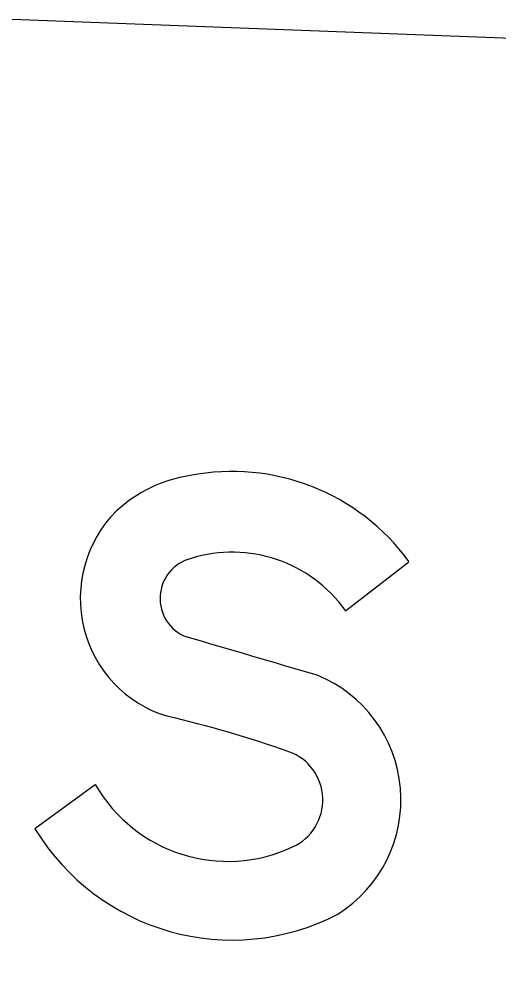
# Model space of a CAD drawing. Extents: x 2096670 to 2098561, y 684033 to 689893.
# Drawn here: x 2097860.3 to 2097872.81, y 687375.68 to 687400.49 of the extents above; entities that cross this region are included whole.
import ezdxf

# ---------------------------------------------------------------- set-up
doc = ezdxf.new("R2010")
doc.units = 0
doc.layers.add('Exist Sign E Speed Limit XX CELL', color=7, linetype='Continuous')

msp = doc.modelspace()

# ---------------------------------------------------------------- linework, layer by layer
at = {"layer": 'Exist Sign E Speed Limit XX CELL'}
for p, q in [((2097920.14, 687398.176), (2097859.89, 687400.489)), ((2097868.815, 687385.046), (2097870.465, 687386.329)), ((2097868.815, 687385.046), (2097870.465, 687386.329)), ((2097868.815, 687385.046), (2097870.465, 687386.329)), ((2097862.292, 687380.511), (2097860.719, 687379.355)), ((2097862.292, 687380.511), (2097860.719, 687379.355)), ((2097862.292, 687380.511), (2097860.719, 687379.355))]:
    msp.add_line(p, q, dxfattribs=at)
for centre, major_axis, start_param, end_param in [((2097865.852, 687382.848), (0.224, 5.833), 5.39109, 6.512443), ((2097865.852, 687382.848), (0.224, 5.833), 5.39109, 6.512443), ((2097865.852, 687382.848), (0.224, 5.833), 5.39109, 6.512443), ((2097865.315, 687384.866), (0.144, 3.752), 0.188309, 0.774198), ((2097865.315, 687384.866), (0.144, 3.752), 0.188309, 0.774198), ((2097865.315, 687384.866), (0.144, 3.752), 0.188309, 0.774198), ((2097865.059, 687385.376), (0.123, 3.203), 0.820678, 2.88985), ((2097865.059, 687385.376), (0.123, 3.203), 0.820678, 2.88985), ((2097865.059, 687385.376), (0.123, 3.203), 0.820678, 2.88985), ((2097865.862, 687382.873), (0.142, 3.702), 5.379097, 6.621038), ((2097865.862, 687382.873), (0.142, 3.702), 5.379097, 6.621038), ((2097865.862, 687382.873), (0.142, 3.702), 5.379097, 6.621038), ((2097865.034, 687385.371), (0.041, 1.07), 0.275374, 2.821771), ((2097865.034, 687385.371), (0.041, 1.07), 0.275374, 2.821771), ((2097865.034, 687385.371), (0.041, 1.07), 0.275374, 2.821771), ((2097470.404, 686001.504), (55.155, 1438.152), 6.03777, 6.040278), ((2097470.404, 686001.504), (55.155, 1438.152), 6.03777, 6.040278), ((2097470.404, 686001.504), (55.155, 1438.152), 6.03777, 6.040278), ((2097866.813, 687380.112), (0.134, 3.493), 3.730745, 5.946234), ((2097866.813, 687380.112), (0.134, 3.493), 3.730745, 5.946234), ((2097866.813, 687380.112), (0.134, 3.493), 3.730745, 5.946234), ((2097857.273, 687352.159), (1.186, 30.913), 5.985413, 6.094332), ((2097857.273, 687352.159), (1.186, 30.913), 5.985413, 6.094332), ((2097857.273, 687352.159), (1.186, 30.913), 5.985413, 6.094332), ((2097866.911, 687380.11), (0.051, 1.331), 3.590487, 5.988914), ((2097866.911, 687380.11), (0.051, 1.331), 3.590487, 5.988914), ((2097866.911, 687380.11), (0.051, 1.331), 3.590487, 5.988914), ((2097865.75, 687382.579), (0.156, 4.066), 2.139887, 3.613921), ((2097865.75, 687382.579), (0.156, 4.066), 2.139887, 3.613921), ((2097865.75, 687382.579), (0.156, 4.066), 2.139887, 3.613921), ((2097865.862, 687382.595), (0.235, 6.132), 2.16317, 3.653035), ((2097865.862, 687382.595), (0.235, 6.132), 2.16317, 3.653035), ((2097865.862, 687382.595), (0.235, 6.132), 2.16317, 3.653035)]:
    msp.add_ellipse(centre, major_axis=major_axis, ratio=0.985, start_param=start_param, end_param=end_param, dxfattribs=at)

doc.saveas('drawing.dxf')
